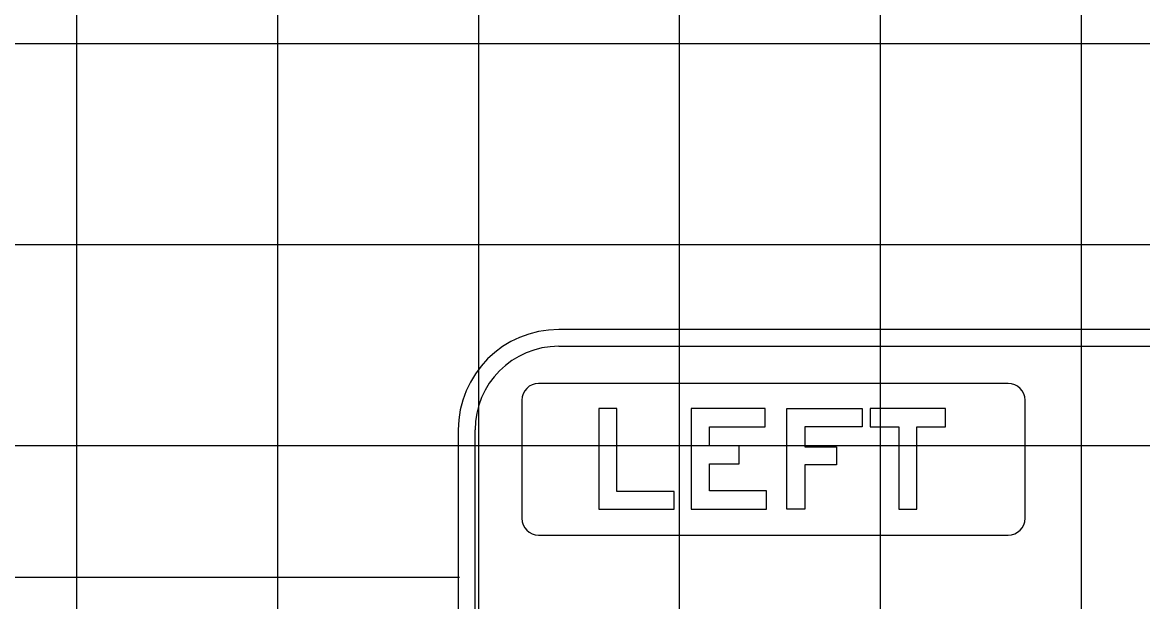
# Model space of a CAD drawing. Extents: x 1797809 to 2198143, y 249608 to 1237864.
# Drawn here: x 2196312.16 to 2196323.32, y 1237201.55 to 1237207.32 of the extents above; entities that cross this region are included whole.
import ezdxf

# ---------------------------------------------------------------- set-up
doc = ezdxf.new("R2010")
doc.units = 0
for name, color, linetype in [('GSBWFILL', 7, 'Continuous'), ('GSCOLORFILL', 7, 'Continuous'), ('GSDIMS', 7, 'Continuous'), ('GSOUTLINE', 7, 'Continuous'), ('GSSHT', 7, 'Continuous')]:
    doc.layers.add(name, color=color, linetype=linetype)

msp = doc.modelspace()

# ---------------------------------------------------------------- linework, layer by layer
at = {"layer": 'GSBWFILL'}
for points in [[(2196318.653, 1237202.473), (2196318.653, 1237202.648), (2196318.083, 1237202.648), (2196318.083, 1237203.473), (2196317.903, 1237203.473), (2196317.903, 1237202.473)], [(2196319.573, 1237202.653), (2196319.003, 1237202.653), (2196319.003, 1237202.922), (2196319.298, 1237202.922), (2196319.298, 1237203.102), (2196319.003, 1237203.102), (2196319.003, 1237203.293), (2196319.558, 1237203.293), (2196319.558, 1237203.473), (2196318.823, 1237203.473), (2196318.823, 1237202.473), (2196319.573, 1237202.473)], [(2196319.953, 1237202.913), (2196319.953, 1237202.473), (2196319.773, 1237202.473), (2196319.773, 1237203.473), (2196320.523, 1237203.473), (2196320.523, 1237203.293), (2196319.953, 1237203.293), (2196319.953, 1237203.093), (2196320.268, 1237203.093), (2196320.268, 1237202.913)], [(2196320.603, 1237203.293), (2196320.888, 1237203.293), (2196320.888, 1237202.473), (2196321.068, 1237202.473), (2196321.068, 1237203.293), (2196321.353, 1237203.293), (2196321.353, 1237203.473), (2196320.603, 1237203.473)]]:
    msp.add_lwpolyline(points, close=True, dxfattribs=at)
at = {"layer": 'GSCOLORFILL'}
for p, q in [((2196332.012, 1237204.26), (2196317.503, 1237204.26)), ((2196332.012, 1237204.26), (2196317.503, 1237204.26)), ((2196317.503, 1237204.094), (2196332.012, 1237204.094)), ((2196321.978, 1237203.723), (2196317.303, 1237203.723)), ((2196317.137, 1237203.556), (2196317.137, 1237202.381)), ((2196322.145, 1237202.381), (2196322.145, 1237203.556)), ((2196316.503, 1237203.26), (2196316.503, 1237195.26)), ((2196316.503, 1237203.26), (2196316.503, 1237195.26)), ((2196316.67, 1237195.26), (2196316.67, 1237203.26)), ((2196317.303, 1237202.214), (2196321.978, 1237202.214))]:
    msp.add_line(p, q, dxfattribs=at)
for points in [[(2196318.653, 1237202.473), (2196318.653, 1237202.648), (2196318.083, 1237202.648), (2196318.083, 1237203.473), (2196317.903, 1237203.473), (2196317.903, 1237202.473)], [(2196319.573, 1237202.653), (2196319.003, 1237202.653), (2196319.003, 1237202.922), (2196319.298, 1237202.922), (2196319.298, 1237203.102), (2196319.003, 1237203.102), (2196319.003, 1237203.293), (2196319.558, 1237203.293), (2196319.558, 1237203.473), (2196318.823, 1237203.473), (2196318.823, 1237202.473), (2196319.573, 1237202.473)], [(2196319.953, 1237202.913), (2196319.953, 1237202.473), (2196319.773, 1237202.473), (2196319.773, 1237203.473), (2196320.523, 1237203.473), (2196320.523, 1237203.293), (2196319.953, 1237203.293), (2196319.953, 1237203.093), (2196320.268, 1237203.093), (2196320.268, 1237202.913)], [(2196320.603, 1237203.293), (2196320.888, 1237203.293), (2196320.888, 1237202.473), (2196321.068, 1237202.473), (2196321.068, 1237203.293), (2196321.353, 1237203.293), (2196321.353, 1237203.473), (2196320.603, 1237203.473)]]:
    msp.add_lwpolyline(points, close=True, dxfattribs=at)
for centre, radius, start, end in [((2196317.503, 1237203.26), 1, 90, 180), ((2196317.503, 1237203.26), 1, 90, 180), ((2196317.503, 1237203.26), 0.833, 90, 180), ((2196317.303, 1237203.556), 0.167, 90, 180), ((2196321.978, 1237203.556), 0.167, 0, 90), ((2196317.303, 1237202.381), 0.167, 180, 270), ((2196321.978, 1237202.381), 0.167, 270, 0)]:
    msp.add_arc(centre, radius, start, end, dxfattribs=at)
at = {"layer": 'GSDIMS'}
msp.add_line((2196304.707, 1237201.797), (2196316.516, 1237201.797), dxfattribs=at)
at = {"layer": 'GSOUTLINE'}
for points in [[(2196318.653, 1237202.473), (2196318.653, 1237202.648), (2196318.083, 1237202.648), (2196318.083, 1237203.473), (2196317.903, 1237203.473), (2196317.903, 1237202.473)], [(2196319.573, 1237202.653), (2196319.003, 1237202.653), (2196319.003, 1237202.922), (2196319.298, 1237202.922), (2196319.298, 1237203.102), (2196319.003, 1237203.102), (2196319.003, 1237203.293), (2196319.558, 1237203.293), (2196319.558, 1237203.473), (2196318.823, 1237203.473), (2196318.823, 1237202.473), (2196319.573, 1237202.473)], [(2196319.953, 1237202.913), (2196319.953, 1237202.473), (2196319.773, 1237202.473), (2196319.773, 1237203.473), (2196320.523, 1237203.473), (2196320.523, 1237203.293), (2196319.953, 1237203.293), (2196319.953, 1237203.093), (2196320.268, 1237203.093), (2196320.268, 1237202.913)], [(2196320.603, 1237203.293), (2196320.888, 1237203.293), (2196320.888, 1237202.473), (2196321.068, 1237202.473), (2196321.068, 1237203.293), (2196321.353, 1237203.293), (2196321.353, 1237203.473), (2196320.603, 1237203.473)]]:
    msp.add_lwpolyline(points, close=True, dxfattribs=at)
at = {"layer": 'GSSHT'}
for p, q in [((2196312.707, 1237163.106), (2196312.707, 1237223.106)), ((2196314.707, 1237163.106), (2196314.707, 1237223.106)), ((2196316.707, 1237163.106), (2196316.707, 1237223.106)), ((2196318.707, 1237163.106), (2196318.707, 1237223.106)), ((2196320.707, 1237163.106), (2196320.707, 1237223.106)), ((2196322.707, 1237163.106), (2196322.707, 1237223.106)), ((2196264.707, 1237207.106), (2196394.707, 1237207.106)), ((2196264.707, 1237205.106), (2196394.707, 1237205.106)), ((2196264.707, 1237203.106), (2196394.707, 1237203.106))]:
    msp.add_line(p, q, dxfattribs=at)

doc.saveas('drawing.dxf')
